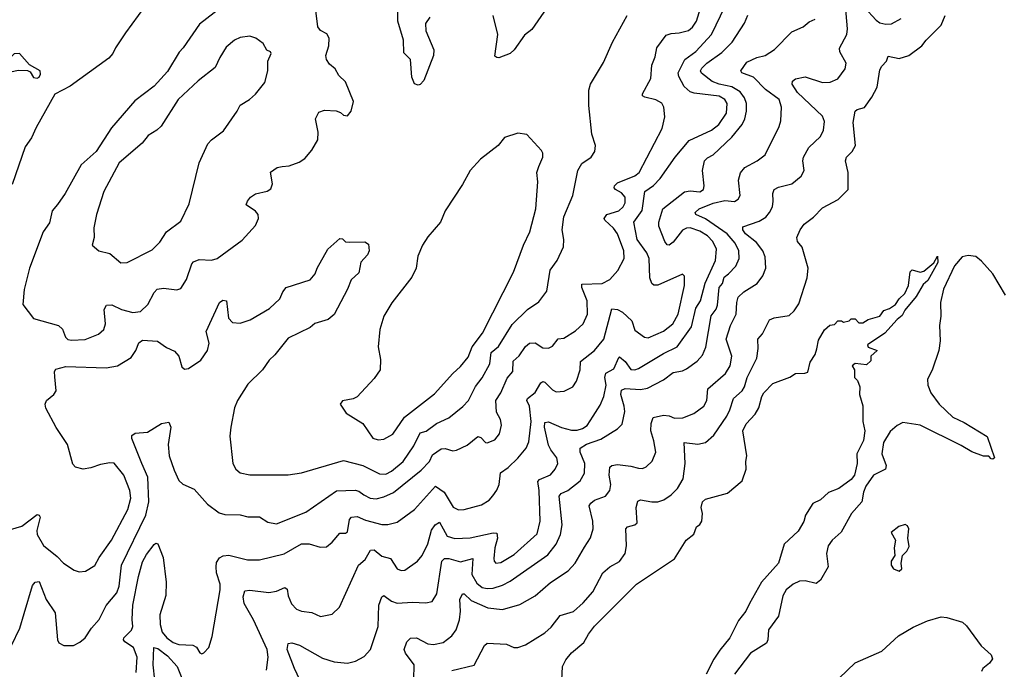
# Model space of a CAD drawing. Extents: x 1468344 to 1613994, y 525695 to 643861.
# Tile 387 of 427: x 1584754 to 1589894, y 604011 to 607402. Entities that reach past the tile are written whole.
import ezdxf

# ---------------------------------------------------------------- set-up
doc = ezdxf.new("R2010")
doc.units = 0

msp = doc.modelspace()

# ---------------------------------------------------------------- linework, layer by layer
at = {"layer": '0CON10XD'}
for points in [[(1585025, 605729.1), (1585095, 605732.9), (1585165, 605761.4), (1585192.9, 605785), (1585201.1, 605815), (1585195, 605890), (1585207.8, 605912.2), (1585235, 605914.4), (1585285, 605890), (1585345, 605874.5), (1585385, 605879.5), (1585423.3, 605915), (1585455, 605977.5), (1585472, 605995), (1585505, 606001.5), (1585575, 605991.4), (1585595, 605998.8), (1585625, 606046.2), (1585652.4, 606127.6), (1585661.2, 606138.8), (1585690.5, 606149.5), (1585755, 606146.2), (1585785.3, 606154.7), (1585915, 606251.9), (1585985, 606328.6), (1586000.9, 606365), (1585998.5, 606385), (1585985, 606403.1), (1585936.2, 606435), (1585942.5, 606455), (1585958, 606475), (1585985, 606492.5), (1586045, 606507.5), (1586065, 606520), (1586074.5, 606545), (1586063.9, 606606.1), (1586098.7, 606631.3), (1586124.4, 606635.6), (1586159.9, 606640.1), (1586212.2, 606657.8), (1586241.7, 606678.3), (1586278.7, 606721.3), (1586310.6, 606775), (1586312.5, 606815), (1586297.5, 606885), (1586315, 606918.8), (1586345, 606930), (1586405.7, 606925.7), (1586428.3, 606918.3), (1586445, 606903.8), (1586465, 606900), (1586483.8, 606925), (1586495.8, 606975.8), (1586455, 607078), (1586420.7, 607110.7), (1586400, 607145), (1586370.5, 607170.5), (1586355.8, 607195), (1586351.4, 607215), (1586367.5, 607265), (1586368.8, 607305), (1586357.7, 607327.7), (1586325, 607346.7), (1586311.2, 607365), (1586285.6, 607565)], [(1585405, 607469.2), (1585306.2, 607333.8), (1585253.1, 607255), (1585240, 607225), (1585218.6, 607201.4), (1585016.7, 607055), (1584937, 607013), (1584840.3, 606839.7), (1584816, 606785), (1584782.1, 606737.9), (1584715, 606542.5)], [(1585845, 607496.7), (1585691.7, 607378.3), (1585608.1, 607255), (1585586.7, 607233.3), (1585525, 607132.2), (1585455, 607055.6), (1585355, 606978.6), (1585232.7, 606837.3), (1585152.2, 606715), (1585075.3, 606644.7), (1584990.6, 606495), (1584951.7, 606438.3), (1584923.5, 606405), (1584908.6, 606341.4), (1584877.1, 606295), (1584804.6, 606105.4), (1584776.4, 605993.6), (1584769.7, 605915), (1584825, 605842.1), (1584956.4, 605806.4), (1584976.4, 605786.4), (1584992.5, 605745), (1585005, 605733.5), (1585025, 605729.1)], [(1585362.1, 603995), (1585366.5, 604075), (1585347.1, 604125), (1585301.9, 604155), (1585295.6, 604165), (1585298.1, 604175), (1585338, 604215), (1585343.6, 604235), (1585341, 604271), (1585345.2, 604345), (1585374.1, 604495), (1585395, 604571.2), (1585415, 604610.8), (1585455, 604662.5), (1585465, 604668.8), (1585475, 604666.7), (1585503.1, 604595), (1585518.9, 604465), (1585516.5, 604396.5), (1585486.2, 604295), (1585487.6, 604245), (1585497.9, 604205), (1585521.4, 604175), (1585555, 604150), (1585585, 604141.1), (1585657.2, 604137.2), (1585677.1, 604127.1), (1585695, 604097.5), (1585705, 604092.5), (1585715, 604097.5), (1585741.2, 604125), (1585758.3, 604181.7), (1585800.3, 604425), (1585799.8, 604455), (1585781.8, 604515), (1585779.3, 604545), (1585781.7, 604568.3), (1585797, 604593), (1585816.7, 604603.3), (1585845, 604606.9), (1585943.1, 604583.1), (1586005, 604581.6), (1586135, 604613.3), (1586225, 604665.5), (1586265.5, 604665.5), (1586322.3, 604647.7), (1586355, 604650.8), (1586385.7, 604675), (1586425, 604721.9), (1586455, 604722.2), (1586465, 604728), (1586476.5, 604793.5), (1586485.3, 604804.7), (1586515, 604808.4), (1586559, 604789), (1586645, 604766.2), (1586675, 604767.1), (1586725, 604779.5), (1586814.5, 604845), (1586925, 604966.2), (1586969.3, 604935), (1587016.5, 604856.5), (1587045, 604842.7), (1587075, 604844.5), (1587165, 604869.6), (1587205.3, 604894.7), (1587223.4, 604916.6), (1587244.6, 604945.4), (1587256.9, 604975), (1587263.8, 605036.2), (1587304.2, 605065), (1587355, 605113.3), (1587397.3, 605165), (1587412.3, 605197.7), (1587423.8, 605305), (1587414.8, 605384.8), (1587400.9, 605415), (1587404.5, 605425), (1587445, 605456.8), (1587473.9, 605506.1), (1587485, 605513.6), (1587495, 605510.4), (1587535, 605470), (1587555, 605460), (1587597.2, 605462.8), (1587640.8, 605485), (1587660.6, 605515), (1587680.4, 605575), (1587681.3, 605618.7), (1587755.6, 605674.4), (1587802.7, 605735), (1587845, 605892.5), (1587875, 605890), (1587900.4, 605875), (1587949.3, 605829.3), (1587965, 605782), (1588015, 605744.3), (1588035, 605741.1), (1588115, 605775.9), (1588162.9, 605815), (1588190.8, 605865), (1588224.6, 606015), (1588224.2, 606064.2), (1588215, 606073.8), (1588085, 606016.2), (1588065, 606016.5), (1588054.2, 606024.2), (1588043.2, 606055), (1588040.9, 606155), (1588027.8, 606185), (1587978.1, 606255), (1587960, 606345), (1588004, 606406), (1588017.1, 606505), (1588063, 606537), (1588097.3, 606572.7), (1588175.3, 606684.7), (1588248.4, 606771.6), (1588364.8, 606825.2), (1588404.6, 606855), (1588443.8, 606915), (1588447.8, 606965), (1588435, 606986.4), (1588405, 607002.4), (1588275, 607018.5), (1588255, 607026.4), (1588223.3, 607053.3), (1588195.8, 607105), (1588192.4, 607125), (1588225.7, 607194.3), (1588284.3, 607235.7), (1588365.7, 607324.3), (1588437.5, 607472.5)], [(1586894.3, 607415), (1586871.9, 607381.9), (1586873.5, 607343.5), (1586915.4, 607245.4), (1586914.5, 607215), (1586863.8, 607085), (1586845, 607063.3), (1586835, 607060), (1586815, 607067.5), (1586801.4, 607101.4), (1586793.9, 607193.9), (1586758.8, 607228.8), (1586758.1, 607295), (1586727.5, 607395), (1586726, 607505)], [(1586812.2, 603957.8), (1586813.8, 604035), (1586768.9, 604095), (1586760.6, 604115), (1586774.4, 604155), (1586795, 604173.1), (1586825, 604174.6), (1586885, 604143.2), (1586915, 604140.4), (1586965, 604151.5), (1587009.4, 604185), (1587033.1, 604216.9), (1587050.6, 604269.4), (1587055.7, 604315), (1587052.5, 604375), (1587065, 604404.2), (1587075, 604404.3), (1587110.7, 604370.7), (1587197.9, 604332.1), (1587275, 604322.9), (1587365, 604349.2), (1587445.8, 604394.2), (1587525, 604464.5), (1587618.1, 604525), (1587654.5, 604565), (1587701.8, 604648.2), (1587733.4, 604696.6), (1587748.5, 604745), (1587746.3, 604783.7), (1587727.8, 604865), (1587735, 604878.6), (1587755, 604893.3), (1587811.4, 604915), (1587834.4, 604945), (1587839.2, 604975), (1587831.3, 605025), (1587835, 605066.2), (1587845, 605075.6), (1587875, 605080.9), (1587945, 605072.1), (1587985, 605060.4), (1588005, 605060), (1588025, 605067.8), (1588055, 605097.5), (1588075.3, 605145), (1588065, 605203.8), (1588048.2, 605255), (1588050, 605295), (1588061.2, 605325), (1588115, 605338.2), (1588144.3, 605334.3), (1588172.2, 605322.2), (1588216, 605324), (1588273.8, 605346.2), (1588325.6, 605385), (1588341.5, 605415), (1588347.3, 605475), (1588438.5, 605555), (1588462.5, 605595), (1588471.1, 605645), (1588442.6, 605735), (1588464, 605805), (1588494.1, 605865), (1588497.1, 605925), (1588505, 605952.9), (1588535, 605981.8), (1588604.4, 606025), (1588634.4, 606065), (1588649.5, 606105), (1588645.5, 606164.5), (1588633.3, 606195), (1588599.9, 606239.9), (1588542.6, 606285), (1588529.6, 606305), (1588528.9, 606321.1), (1588615, 606350.6), (1588648.6, 606371.4), (1588669.2, 606395), (1588683.3, 606425), (1588688.4, 606455), (1588685.4, 606495), (1588692.2, 606515), (1588715, 606527.2), (1588784.7, 606545.3), (1588834.6, 606585.4), (1588849.5, 606615), (1588841.8, 606665), (1588845.6, 606685), (1588874.4, 606735), (1588935, 606792.2), (1588950.8, 606825), (1588955, 606870), (1588945, 606898.6), (1588815, 607022), (1588786.1, 607065), (1588788.9, 607081.1), (1588805, 607092.7), (1588855, 607103.6), (1588945, 607074.2), (1588985, 607075.5), (1589025, 607094.3), (1589064.2, 607145), (1589068.1, 607175), (1589035.7, 607235), (1589034.2, 607254.2), (1589072.3, 607325), (1589075.3, 607355), (1589065.6, 607474.4)], [(1587506.2, 607465), (1587428.3, 607351.7), (1587389.1, 607320.9), (1587336, 607245), (1587314.4, 607225.6), (1587255, 607203.8), (1587244.1, 607204.1), (1587235, 607212.5), (1587250, 607325), (1587226, 607425)], [(1587655, 605777.9), (1587696.2, 605815), (1587718.1, 605865), (1587715.8, 605935), (1587687.9, 606005), (1587688.6, 606021.4), (1587795, 606024.6), (1587835, 606045.4), (1587877.3, 606092.7), (1587908.9, 606155), (1587908.1, 606195), (1587875.2, 606285.2), (1587854.4, 606314.4), (1587808.5, 606355), (1587805.5, 606365), (1587819.1, 606385), (1587881.9, 606405), (1587905.3, 606425), (1587915, 606446.7), (1587915.3, 606475), (1587895, 606498.2), (1587864.4, 606515), (1587857.8, 606525), (1587859.5, 606535), (1587875, 606550.4), (1587965, 606587.6), (1587988, 606605), (1588107.2, 606835), (1588122.1, 606895), (1588116.8, 606945), (1588106.3, 606966.3), (1588075, 606983.2), (1588017.3, 606997.3), (1588006, 607005), (1588005.7, 607015), (1588048.5, 607095), (1588054.5, 607165), (1588071.7, 607208.3), (1588079.5, 607255), (1588129.2, 607320.8), (1588155, 607330.9), (1588197, 607333), (1588245, 607346.1), (1588266.4, 607363.6), (1588286.7, 607395), (1588314.5, 607485)], [(1589165, 607465.4), (1589225, 607400), (1589245, 607386.2), (1589275, 607378.8), (1589305, 607380), (1589355, 607408.6)], [(1584705, 604740.4), (1584765, 604758.5), (1584845, 604818.8), (1584856, 604816), (1584860, 604805), (1584842.9, 604735), (1584844.6, 604715), (1584877.4, 604657.4), (1584949.5, 604599.5), (1584982, 604565), (1585037.9, 604527.9), (1585065, 604520), (1585096.6, 604523.4), (1585146.9, 604553.1), (1585168.9, 604595), (1585232.7, 604685), (1585318.9, 604845), (1585334.7, 604905), (1585328, 604945), (1585297.3, 605025), (1585246.2, 605086.2), (1585225, 605089.1), (1585175, 605080.9), (1585125, 605062.5), (1585085, 605055.6), (1585045.8, 605065.8), (1585031.7, 605081.7), (1585004, 605185), (1584943.8, 605273.8), (1584890, 605375), (1584886.2, 605395), (1584893.3, 605415), (1584932, 605445), (1584944.2, 605465), (1584937.3, 605537.3), (1584935.8, 605565), (1584942.4, 605577.6), (1584995, 605591.1), (1585205, 605585.5), (1585265, 605595.5), (1585335, 605639.5), (1585359.6, 605675), (1585375.8, 605715), (1585395, 605729.4), (1585473.2, 605723.2), (1585520.3, 605690.3), (1585561.2, 605671.2), (1585584, 605645), (1585599.7, 605589.7), (1585615, 605578), (1585635, 605580.6), (1585698.9, 605625), (1585734.5, 605675), (1585743, 605713), (1585728.2, 605775), (1585796.7, 605925), (1585815, 605938.8), (1585833.9, 605933.9), (1585843.8, 605843.8), (1585865, 605822.2), (1585905, 605818.8), (1585957.5, 605835), (1586058, 605895), (1586112.5, 605945), (1586127.9, 605982.1), (1586145.7, 606004.3), (1586270, 606045), (1586296.2, 606075), (1586306.7, 606105), (1586363.3, 606205), (1586425, 606260), (1586438.3, 606258.3), (1586455, 606243.3), (1586475, 606240), (1586555, 606243.3), (1586575, 606230), (1586578, 606195), (1586568.8, 606175), (1586534.4, 606135.6), (1586525, 606081.2), (1586484.2, 606045), (1586465.6, 605995), (1586395, 605862.5), (1586363.6, 605836.4), (1586295, 605816), (1586270, 605795), (1586155, 605739.4), (1586085, 605652), (1586055.7, 605624.3), (1586022, 605575), (1585945, 605500), (1585891.4, 605415), (1585874.4, 605375.6), (1585855.7, 605275.7), (1585851.7, 605228.3), (1585866.7, 605085), (1585882.5, 605055), (1585905, 605037.1), (1585955.6, 605025.6), (1586155, 605025.5), (1586225, 605036.5), (1586445, 605100.8), (1586544.7, 605074.7), (1586631.5, 605031.5), (1586665, 605030.3), (1586695, 605044.7), (1586755, 605096.2), (1586811.8, 605178.2), (1586845, 605244.6), (1586875.3, 605254.7), (1586930, 605295), (1586995, 605324.5), (1587067.6, 605382.4), (1587096.3, 605413.7), (1587133.5, 605486.5), (1587168.3, 605531.7), (1587207.6, 605605), (1587214.8, 605665.2), (1587254.3, 605695.7), (1587325, 605811.8), (1587405, 605890), (1587465, 605929.2), (1587505.8, 605985), (1587522.5, 606095), (1587560, 606145), (1587592.7, 606217.3), (1587594.3, 606255), (1587585.6, 606305), (1587595, 606372.5), (1587641.9, 606485), (1587667.8, 606615), (1587688, 606652), (1587737.5, 606685), (1587756.9, 606715), (1587759.2, 606745), (1587741.4, 606805), (1587725.7, 606954.3), (1587724.5, 607034.5), (1587734.4, 607065), (1587801.7, 607178.3), (1587848.1, 607285), (1587926, 607424)], [(1586042.9, 604007.1), (1586050.4, 604075), (1586046.1, 604115), (1585975, 604269.4), (1585953.1, 604305), (1585925.5, 604355), (1585920.7, 604389.3), (1585929.5, 604420.5), (1585955, 604424.5), (1586055, 604412), (1586095, 604419.3), (1586137.3, 604437.3), (1586149.8, 604429.8), (1586155.4, 604395), (1586172.6, 604352.6), (1586199.2, 604325), (1586225, 604314.5), (1586278.2, 604308.2), (1586325, 604286), (1586385, 604298), (1586423.3, 604335), (1586521.8, 604555), (1586556.8, 604585), (1586585, 604633.5), (1586605, 604634.6), (1586645, 604601.8), (1586688.9, 604588.9), (1586725, 604535.6), (1586745, 604526.7), (1586765, 604527.8), (1586830.6, 604575), (1586855, 604604.4), (1586883.9, 604666.1), (1586903.5, 604736.5), (1586923.6, 604765), (1586945, 604778.6), (1586965.3, 604745), (1586985, 604705.5), (1587025, 604693.1), (1587105, 604696.6), (1587225, 604723.4), (1587245, 604721.9), (1587248.3, 604695), (1587234.7, 604644.7), (1587228.5, 604588.5), (1587230.6, 604575), (1587240, 604565), (1587265, 604568.2), (1587335, 604610.9), (1587455, 604718.6), (1587471.7, 604785), (1587466.3, 604945), (1587458.7, 604991.3), (1587468.4, 605001.6), (1587525, 605025.4), (1587549.5, 605055), (1587563.5, 605085), (1587558.5, 605115), (1587526.3, 605156.3), (1587515, 605180.8), (1587493.5, 605275), (1587495, 605300), (1587515, 605303.4), (1587583.1, 605273.1), (1587635, 605259.5), (1587665, 605258.8), (1587692.6, 605267.4), (1587715.9, 605284.1), (1587747, 605333), (1587785, 605390.6), (1587803.3, 605435), (1587815.2, 605495), (1587808.2, 605535), (1587813.7, 605556.4), (1587855, 605579.5), (1587881.3, 605638.7), (1587885, 605642), (1587915, 605618.5), (1587945, 605576.2), (1587965, 605574.7), (1587985, 605581.4), (1588115, 605660.3), (1588186.1, 605693.9), (1588260.8, 605799.2), (1588284.6, 605895.4), (1588308.1, 605935), (1588332.7, 606027.3), (1588386.7, 606145), (1588392.4, 606205), (1588372.9, 606245), (1588345, 606274.2), (1588305, 606298.4), (1588255, 606315.2), (1588235, 606313.8), (1588215, 606303.6), (1588165, 606240.4), (1588144.3, 606225.7), (1588135, 606227.1), (1588122.7, 606245), (1588091.5, 606325), (1588091.5, 606345), (1588112.3, 606415), (1588225, 606504.4), (1588255, 606508.6), (1588305, 606503.3), (1588323.8, 606515), (1588328, 606535), (1588317.9, 606615), (1588329.2, 606665), (1588345, 606681.2), (1588375, 606697.5), (1588471.2, 606788.8), (1588525.2, 606854.8), (1588540.3, 606885), (1588548.7, 606925), (1588548.7, 606965), (1588538.4, 606995), (1588515.5, 607025.5), (1588471.4, 607051.4), (1588405, 607065.2), (1588369.7, 607079.7), (1588313, 607123), (1588308.5, 607135), (1588315, 607149.5), (1588341.8, 607175), (1588419.7, 607230.3), (1588473.8, 607285), (1588538.5, 607385), (1588554.7, 607425.3)], [(1587010, 604005), (1587127.3, 604032.7), (1587180.8, 604135), (1587195, 604147.5), (1587295, 604141.4), (1587334.5, 604124.5), (1587355, 604124.4), (1587395, 604138.6), (1587495, 604201.4), (1587528.8, 604231.2), (1587575, 604291.2), (1587645, 604312.9), (1587695, 604357.3), (1587745.4, 604415), (1587797.9, 604515), (1587835, 604545.4), (1587885, 604573.5), (1587915.4, 604615), (1587922.5, 604655), (1587918.6, 604745), (1587926.7, 604755), (1587965.5, 604764.5), (1587977.1, 604775), (1587972.7, 604855), (1587980.7, 604889.3), (1587995, 604896.5), (1588054.6, 604885.4), (1588085, 604886), (1588117.1, 604895), (1588155, 604921.5), (1588187.3, 604955), (1588217.8, 605005), (1588228.8, 605085), (1588222.5, 605195), (1588295, 605186.1), (1588335, 605195.3), (1588377, 605233), (1588445, 605332.9), (1588462.1, 605365), (1588480, 605425), (1588525, 605464.7), (1588537.4, 605485), (1588552.3, 605535), (1588601.6, 605635), (1588609.3, 605685), (1588606.9, 605735), (1588631.7, 605761.7), (1588668, 605835), (1588693.6, 605846.4), (1588771.8, 605858.2), (1588797.6, 605882.4), (1588821.1, 605918.9), (1588864.4, 606055), (1588870.5, 606105), (1588838.9, 606215), (1588814.4, 606245), (1588810.8, 606265), (1588828, 606305), (1588850, 606335), (1588898.8, 606371.2), (1588945, 606420), (1589026.1, 606463.9), (1589078.6, 606515), (1589079.1, 606605), (1589064.5, 606665.5), (1589070.8, 606685), (1589100.6, 606715), (1589117.5, 606745), (1589105.7, 606865), (1589115.8, 606924.2), (1589125.8, 606934.2), (1589165, 606944), (1589202.4, 606997.6), (1589230.3, 607049.7), (1589245, 607140), (1589255, 607160), (1589278.8, 607185), (1589288.8, 607211.2), (1589345, 607200), (1589395.3, 607214.7), (1589464.1, 607265.9), (1589485.6, 607295), (1589565, 607374.3), (1589586.4, 607425)], [(1587615, 604944.7), (1587680.5, 604995), (1587703.1, 605035), (1587704.7, 605085), (1587680, 605145), (1587679.1, 605165), (1587713.4, 605186.6), (1587787.1, 605212.9), (1587875, 605267.1), (1587899.3, 605290.7), (1587912.8, 605357.2), (1587910.5, 605385), (1587892.1, 605445), (1587895, 605468.8), (1587915, 605477.6), (1587995, 605470.8), (1588030.8, 605479.1), (1588115, 605522.9), (1588165, 605560.4), (1588215, 605569.1), (1588235, 605579.1), (1588290.2, 605619.8), (1588319.1, 605650.9), (1588336.8, 605693.2), (1588363.3, 605856.7), (1588389.2, 605890.8), (1588397.2, 605912.8), (1588404.8, 606005), (1588422.9, 606025), (1588432.5, 606057.5), (1588455, 606075.4), (1588492.1, 606115), (1588510.4, 606155), (1588509.1, 606195), (1588489.4, 606235), (1588447.1, 606285), (1588335, 606363.4), (1588283.3, 606385), (1588279.6, 606395), (1588301.5, 606415), (1588375, 606444.8), (1588435, 606458.2), (1588485, 606452.5), (1588505.5, 606464.5), (1588515.7, 606485), (1588506.4, 606565), (1588516.7, 606603.3), (1588539.6, 606630.4), (1588604.6, 606665.4), (1588645, 606696), (1588719.4, 606845), (1588728.1, 606875), (1588730.7, 606945), (1588718.9, 606985), (1588648.3, 607038.3), (1588585, 607102.5), (1588524, 607125), (1588518.6, 607135), (1588549.6, 607180.4), (1588602, 607205), (1588645, 607216.1), (1588694, 607246), (1588785, 607339.2), (1588845, 607364.2), (1588875, 607391.4), (1588906.2, 607405)], [(1585282.1, 606132.1), (1585315, 606134.4), (1585445, 606200.8), (1585485, 606240.8), (1585520.6, 606295), (1585595, 606351.2), (1585638.3, 606441.7), (1585691.1, 606655), (1585736.3, 606753.7), (1585755, 606775.8), (1585818, 606822), (1585890, 606925), (1585904.4, 606955.6), (1585954.1, 606985.9), (1585985, 607013.3), (1586033.3, 607075), (1586048.8, 607135), (1586050, 607185), (1586066.2, 607225), (1586062.5, 607235), (1586043.6, 607243.6), (1586025, 607277.5), (1585986.1, 607306.1), (1585955, 607315.8), (1585905, 607308.5), (1585875, 607296.2), (1585831, 607259), (1585797.9, 607205), (1585775, 607152.5), (1585685, 607083.5), (1585581.9, 606985), (1585493, 606847), (1585470, 606825), (1585425, 606797.5), (1585392.6, 606757.4), (1585273.1, 606655), (1585193.8, 606505), (1585154.5, 606385.5), (1585140, 606315), (1585142, 606265), (1585132.5, 606225), (1585166.4, 606196.4), (1585225, 606181.2), (1585282.1, 606132.1)], [(1584845, 607097.5), (1584855, 607102.5), (1584861.7, 607118.3), (1584860, 607135), (1584805, 607167.5), (1584753.3, 607225), (1584725, 607224.3), (1584694.5, 607195), (1584682.9, 607155), (1584687.5, 607135), (1584705, 607130.8), (1584748.3, 607138.3), (1584795, 607137.5), (1584809.3, 607129.3), (1584825, 607100), (1584845, 607097.5)], [(1586625, 605209.1), (1586655, 605212.5), (1586701.5, 605238.5), (1586762, 605328), (1586920.1, 605449.9), (1587014.3, 605555.7), (1587055, 605591.5), (1587095, 605641.1), (1587116.5, 605695), (1587169.2, 605765), (1587331.8, 606085), (1587383.8, 606225), (1587416.6, 606295), (1587448.9, 606415), (1587458.5, 606555), (1587453.5, 606605), (1587463.6, 606636.4), (1587485.8, 606685), (1587485.8, 606705), (1587478.8, 606718.8), (1587402.3, 606802.3), (1587355, 606810), (1587285, 606787.5), (1587251.4, 606745), (1587160, 606675), (1587105.5, 606614.5), (1587065, 606541.2), (1586975.4, 606404.6), (1586950.6, 606345), (1586885, 606269.2), (1586856.7, 606225), (1586833.1, 606166.9), (1586822.9, 606105), (1586801.7, 606058.3), (1586696, 605924), (1586654.5, 605855), (1586634.5, 605785), (1586625.7, 605695), (1586638.3, 605628.3), (1586635.5, 605574.5), (1586605, 605528.8), (1586515, 605433.3), (1586495, 605423.3), (1586438.3, 605411.7), (1586427.5, 605395), (1586458.3, 605348.3), (1586545, 605293.8), (1586597.2, 605217.2), (1586625, 605209.1)], [(1588593, 605343), (1588613.2, 605376.8), (1588628, 605435), (1588638.8, 605455), (1588685, 605502.5), (1588775, 605536.2), (1588805, 605556), (1588853.6, 605556.4), (1588868, 605562), (1588880, 605615), (1588906.1, 605653.9), (1588916.4, 605683.6), (1588925, 605730), (1588955, 605782.5), (1588983, 605807), (1589008.3, 605811.7), (1589025, 605830), (1589045, 605830), (1589055, 605822.5), (1589085, 605830), (1589095, 605840), (1589115, 605840), (1589135, 605820), (1589155, 605820), (1589183, 605837), (1589245, 605854.3), (1589265.8, 605884.2), (1589295, 605894.3), (1589325.8, 605915), (1589346, 605945), (1589375, 605972.5), (1589394.2, 606015), (1589403.6, 606086.4), (1589413, 606097), (1589454.2, 606084.2), (1589475, 606090), (1589526.9, 606133.1), (1589545, 606167.5), (1589547.3, 606135), (1589495, 606040), (1589470, 606020), (1589433.4, 605956.6), (1589375, 605886), (1589361.2, 605858.8), (1589335, 605837.5), (1589270, 605765), (1589180, 605705), (1589183, 605693), (1589230, 605675), (1589197.5, 605645), (1589198.3, 605621.7), (1589175, 605600), (1589115, 605606.7), (1589100, 605595), (1589112.5, 605575), (1589112.5, 605535), (1589128.3, 605518.3), (1589140, 605485), (1589137.5, 605445), (1589156.1, 605386.1), (1589156, 605305), (1589166.9, 605255), (1589159.4, 605205), (1589123.8, 605135), (1589125.8, 605085.8), (1589112.2, 605025), (1589095, 605001.9), (1589030, 604955), (1588976.3, 604933.7), (1588935, 604895.7), (1588895, 604876.2), (1588855.6, 604815), (1588847, 604783), (1588817.6, 604732.4), (1588745.7, 604665), (1588715.6, 604565), (1588626.4, 604465), (1588563.8, 604353.8), (1588544.5, 604315), (1588506.7, 604265), (1588460.9, 604175), (1588408.4, 604111.6), (1588377, 604063), (1588338.1, 603985)], [(1589901.3, 605965), (1589835.2, 606075.2), (1589775, 606142.1), (1589745, 606165.4), (1589705, 606170.4), (1589675, 606163.6), (1589635, 606116.9), (1589577.1, 605995), (1589562, 605925), (1589563.2, 605855), (1589555.6, 605805), (1589559.1, 605725), (1589552.8, 605675), (1589517.4, 605572.6), (1589493.1, 605525), (1589494.6, 605495), (1589510.8, 605455), (1589555, 605395.5), (1589625, 605327.1), (1589685, 605299.4), (1589805, 605226.2), (1589842.5, 605115), (1589835, 605107.5), (1589825, 605110), (1589813.3, 605123.3), (1589785, 605124.2), (1589725, 605146.9), (1589669.9, 605179.9), (1589455, 605285.4), (1589365, 605298.6), (1589335, 605284.3), (1589298.3, 605251.7), (1589263.5, 605195), (1589254.7, 605135), (1589277.5, 605075), (1589273.5, 605056.5), (1589211.5, 605025), (1589172.2, 604967.8), (1589158.9, 604935), (1589150.4, 604885), (1589096, 604824), (1589042.7, 604727.3), (1588995, 604685.8), (1588975, 604656.2), (1588965.6, 604615), (1588974.3, 604545), (1588935, 604476), (1588911.7, 604458.3), (1588855, 604473.3), (1588825, 604471.1), (1588792.5, 604455), (1588755, 604425.7), (1588738.5, 604395), (1588715, 604288), (1588662.4, 604217.6), (1588659.5, 604165), (1588652.4, 604147.6), (1588569.4, 604095), (1588486.5, 603985)], [(1584711.8, 604135), (1584754.6, 604225), (1584777.1, 604302.9), (1584821.3, 604448.7), (1584835, 604465.8), (1584855, 604469.2), (1584891.8, 604375), (1584939.1, 604305), (1584951.1, 604165), (1584958.9, 604148.9), (1584985, 604134.5), (1585035, 604135.6), (1585068, 604152), (1585096, 604175), (1585129.4, 604225), (1585169.5, 604270.5), (1585206.1, 604343.9), (1585260.7, 604409.3), (1585273.2, 604445), (1585285.9, 604555), (1585413.1, 604815), (1585427.5, 604885), (1585423.2, 605013.2), (1585391.5, 605085), (1585338.8, 605215), (1585339.3, 605230.7), (1585356.2, 605243.8), (1585420.9, 605249.1), (1585495, 605294), (1585531.7, 605301.7), (1585543.3, 605275), (1585529.5, 605185), (1585534.5, 605125.5), (1585559.8, 605049.8), (1585585, 604996.7), (1585605, 604978), (1585665, 604952), (1585733.6, 604873.6), (1585795, 604827.3), (1585825, 604819.1), (1585905, 604817.8), (1585945, 604806.7), (1586005, 604807.1), (1586049.1, 604779.1), (1586095, 604770.6), (1586248.3, 604831.7), (1586407.6, 604942.4), (1586505, 604946.5), (1586525, 604940.3), (1586551.1, 604921.1), (1586583.9, 604903.9), (1586615, 604901.6), (1586655, 604910.7), (1586705, 604934.7), (1586849.7, 605050.3), (1586892.5, 605095), (1586909.6, 605130.4), (1586955, 605161.8), (1586975, 605163.3), (1587015, 605152.2), (1587035, 605155.6), (1587089.7, 605180.3), (1587145, 605225.5), (1587160.8, 605220.8), (1587185, 605195.8), (1587195, 605193.3), (1587235, 605208.6), (1587259.4, 605240.6), (1587268.9, 605285), (1587264.4, 605314.4), (1587242.6, 605352.6), (1587239.6, 605415), (1587266.2, 605453.8), (1587298.7, 605531.3), (1587327.9, 605565), (1587330.4, 605619.6), (1587362.2, 605647.8), (1587395, 605696.5), (1587415, 605713.1), (1587445, 605715.4), (1587485, 605688.6), (1587515, 605687.1), (1587535, 605698), (1587565, 605735.6), (1587595, 605740), (1587655, 605777.9)], [(1587583.8, 603955), (1587588, 604025), (1587605, 604060), (1587635, 604097.5), (1587699.1, 604150.9), (1587722.9, 604195), (1587755, 604235.7), (1587974.4, 604455), (1588171.7, 604588.3), (1588233.3, 604685), (1588273, 604717), (1588287.5, 604755), (1588305, 604767.5), (1588315.8, 604785), (1588318, 604825), (1588311.2, 604855), (1588318, 604885), (1588335, 604899.2), (1588449.1, 604930.9), (1588525.8, 604994.2), (1588546, 605055), (1588544.2, 605095), (1588550, 605125), (1588528.8, 605255), (1588547, 605293), (1588593, 605343)], [(1586232.3, 603922.3), (1586188.1, 604015), (1586150.9, 604115), (1586154.6, 604145.4), (1586175, 604148.9), (1586215, 604137.1), (1586335, 604069.2), (1586395, 604050), (1586465, 604043.5), (1586506.2, 604053.8), (1586552.2, 604077.8), (1586585.4, 604114.6), (1586626.1, 604235), (1586628.5, 604345), (1586645, 604388.8), (1586655, 604395.8), (1586695, 604366.2), (1586725, 604356.9), (1586805, 604361.9), (1586875, 604358), (1586907.5, 604365), (1586930.8, 604405), (1586956.9, 604575), (1586971, 604589), (1586995, 604589.1), (1587055, 604572.7), (1587119.5, 604589.5), (1587113.6, 604505), (1587139.8, 604459.8), (1587167.6, 604437.6), (1587195, 604432.1), (1587225, 604435.3), (1587275, 604449.7), (1587315, 604471.1), (1587511.7, 604608.3), (1587555, 604664.4), (1587577.1, 604715), (1587585.4, 604765), (1587569.7, 604915), (1587581.1, 604928.9), (1587615, 604944.7)], [(1589345, 604523.8), (1589360, 604535), (1589356.7, 604565), (1589362.5, 604605), (1589385, 604627.5), (1589397.7, 604652.3), (1589390, 604695), (1589396.7, 604745), (1589389.3, 604759.3), (1589376.1, 604766.1), (1589343.9, 604756.1), (1589303.3, 604725), (1589326.7, 604685), (1589320, 604645), (1589322.5, 604605), (1589303.3, 604575), (1589304, 604555), (1589316.7, 604535), (1589345, 604523.8)], [(1588991.1, 603925), (1589115, 604044.7), (1589255, 604105.5), (1589342.5, 604185), (1589418.5, 604231.5), (1589493.9, 604263.9), (1589565, 604284.2), (1589595, 604282), (1589676.2, 604256.2), (1589697.5, 604237.5), (1589774.1, 604134.1), (1589825, 604086.7), (1589832.5, 604065), (1589817.7, 604042.3), (1589782.5, 604015), (1589775, 604000)], [(1585459.8, 603955), (1585450, 604035), (1585454.2, 604125), (1585475, 604118.9), (1585525, 604081.3), (1585575.8, 604025.8), (1585607.6, 603947.6)]]:
    msp.add_lwpolyline(points, dxfattribs=at)

doc.saveas('drawing.dxf')
